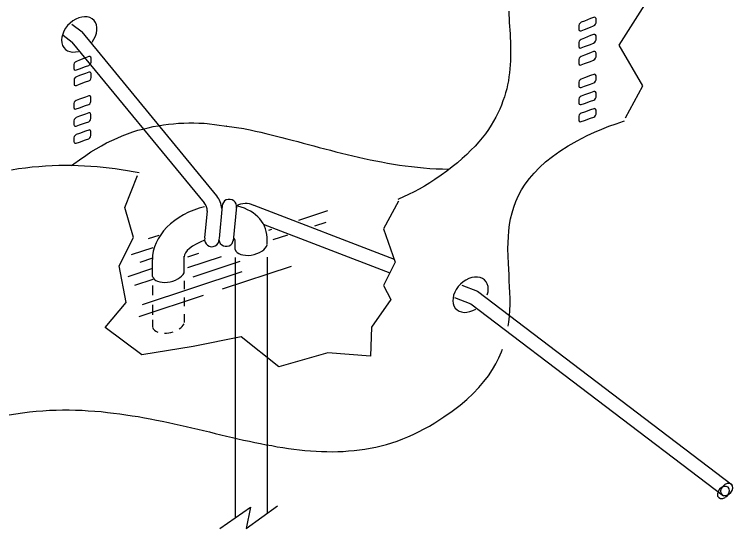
# Model space of a CAD drawing. Extents: x 638850 to 644908, y 297188 to 298900.
# Drawn here: x 639077 to 639137, y 297945.9 to 297988.8 of the extents above; entities that cross this region are included whole.
import ezdxf

# ---------------------------------------------------------------- set-up
doc = ezdxf.new("R2010")
doc.units = 0
for name, color, linetype in [('1', 7, 'Continuous'), ('16', 7, 'Continuous'), ('18', 7, 'Continuous'), ('2', 7, 'Continuous'), ('8', 7, 'Continuous')]:
    doc.layers.add(name, color=color, linetype=linetype)

msp = doc.modelspace()

# ---------------------------------------------------------------- linework, layer by layer
at = {"layer": '1'}
for p, q in [((639081.789, 297988.025), (639082.648, 297987.372)), ((639081.063, 297987.095), (639081.824, 297986.517)), ((639093.896, 297973.673), (639082.648, 297987.372)), ((639092.85, 297973.087), (639081.824, 297986.517)), ((639093.077, 297979.721), (639094.711, 297979.496)), ((639094.717, 297979.495), (639096.147, 297979.296)), ((639094.335, 297972.845), (639094.076, 297970.109)), ((639095.538, 297972.798), (639095.267, 297969.933)), ((639096.977, 297972.892), (639108.689, 297968.394)), ((639093.084, 297972.424), (639092.871, 297970.162)), ((639103.146, 297972.427), (639100.7, 297971.62)), ((639097.756, 297971.329), (639108.344, 297967.263)), ((639102.996, 297971.464), (639102.056, 297971.154)), ((639098.457, 297970.881), (639098.208, 297970.799)), ((639089.055, 297970.371), (639088.162, 297970.077)), ((639099.782, 297970.404), (639098.581, 297970.009)), ((639088.55, 297969.342), (639086.748, 297968.748)), ((639092.364, 297968.872), (639091.44, 297968.568)), ((639088.531, 297968.472), (639087.449, 297968.115)), ((639094.261, 297968.585), (639091.451, 297967.658)), ((639095.816, 297968.184), (639091.882, 297966.887)), ((639094.366, 297965.904), (639100.124, 297967.802)), ((639088.51, 297967.602), (639086.456, 297966.925)), ((639095.972, 297967.323), (639087.655, 297964.58)), ((639088.538, 297966.698), (639087.025, 297966.199)), ((639114.35, 297966.22), (639115.669, 297965.714)), ((639087.412, 297963.611), (639092.786, 297965.383)), ((639115.669, 297965.714), (639136.923, 297949.555)), ((639113.724, 297965.196), (639115.089, 297964.672)), ((639115.089, 297964.672), (639136.209, 297948.615))]:
    msp.add_line(p, q, dxfattribs=at)
for points in [[(639128.024, 297980.182), (639129.452, 297982.861), (639127.489, 297986.253), (639129.63, 297989.646), (639127.132, 297991.967), (639128.805, 297996.922), (639126.396, 297999.689)], [(639109.048, 297973.239), (639107.799, 297970.918), (639108.781, 297968.15), (639107.799, 297966.186), (639108.424, 297965.026), (639106.818, 297962.704), (639106.728, 297960.294), (639103.159, 297960.562), (639099.055, 297959.401), (639095.932, 297961.901), (639091.916, 297961.097), (639087.637, 297960.417), (639084.563, 297962.697), (639086.312, 297964.766), (639085.729, 297967.842), (639086.92, 297970.204), (639086.206, 297972.704), (639087.277, 297975.382)], [(639094.14, 297945.891), (639096.701, 297947.691), (639096.344, 297945.906), (639098.969, 297947.781)]]:
    msp.add_lwpolyline(points, dxfattribs=at)
for centre, radius, start, end in [((639094.028, 297974.542), 5, 82.08364, 82.15403), ((639092.156, 297972.381), 2.167, 6.54968, 36.60572), ((639092.125, 297972.461), 0.959, 356.02526, 42.17037), ((639094.93, 297972.79), 0.603, 350.3014, 175.87284), ((639096.288, 297971.47), 1.574, 64.11884, 119.02171), ((639093.47, 297970.032), 0.603, 168.88377, 1.78758), ((639094.673, 297970.063), 0.603, 169.2812, 355.46564)]:
    msp.add_arc(centre, radius, start, end, dxfattribs=at)
for centre, major_axis, ratio, start_param, end_param in [((639082.41, 297987.16), (-1.203, -1.196), 0.717222, 1.752201, 7.188854), ((639093.28, 297969.253), (-4.608, -1.682), 0.713231, 4.543628, 6.056249), ((639093.331, 297969.279), (-4.608, -1.682), 0.713231, 2.853846, 3.951227), ((639093.3, 297969.249), (-2.1, -0.766), 0.370673, 2.930775, 3.264545), ((639093.274, 297969.253), (-2.1, -0.766), 0.370673, 4.776617, 6.167062), ((639096.763, 297969.52), (1.339, 0.297), 0.56405, 3.165494, 6.008943), ((639089.857, 297967.266), (1.339, 0.297), 0.56405, 3.165494, 5.882854), ((639115.077, 297965.425), (-1.203, -1.196), 0.717222, 2.18443, 7.533439), ((639089.857, 297963.022), (1.339, 0.297), 0.56405, 5.310403, 5.882854), ((639089.857, 297963.022), (1.339, 0.297), 0.56405, 3.165494, 3.871239), ((639089.857, 297963.022), (1.339, 0.297), 0.56405, 4.328781, 4.878841), ((639136.469, 297949.155), (-0.416, -0.414), 0.717222, 1.264481, 7.533439), ((639136.195, 297948.913), (-0.416, -0.414), 0.717222, 1.264481, 7.533439)]:
    msp.add_ellipse(centre, major_axis=major_axis, ratio=ratio, start_param=start_param, end_param=end_param, dxfattribs=at)
at = {"layer": '16'}
for points in [[(639125.353, 297987.877), (639125.461, 297987.939), (639125.523, 297988.031), (639125.553, 297988.139), (639125.553, 297988.139), (639125.553, 297988.233), (639125.553, 297988.387), (639125.553, 297988.479), (639125.553, 297988.479), (639125.523, 297988.557), (639125.461, 297988.603), (639125.353, 297988.587), (639125.353, 297988.587), (639125.088, 297988.479), (639124.581, 297988.279), (639124.316, 297988.171), (639124.316, 297988.171), (639124.224, 297988.109), (639124.146, 297988.017), (639124.132, 297987.909), (639124.132, 297987.909), (639124.132, 297987.831), (639124.132, 297987.661), (639124.132, 297987.585), (639124.132, 297987.585), (639124.146, 297987.491), (639124.224, 297987.461), (639124.316, 297987.461), (639124.316, 297987.461), (639124.581, 297987.569), (639125.088, 297987.769), (639125.353, 297987.877), (639125.353, 297987.877), (639125.353, 297987.877)], [(639125.353, 297986.44), (639125.461, 297986.503), (639125.523, 297986.594), (639125.553, 297986.702), (639125.553, 297986.702), (639125.553, 297986.797), (639125.553, 297986.951), (639125.553, 297987.043), (639125.553, 297987.043), (639125.523, 297987.121), (639125.461, 297987.167), (639125.353, 297987.151), (639125.353, 297987.151), (639125.088, 297987.059), (639124.581, 297986.859), (639124.316, 297986.751), (639124.316, 297986.751), (639124.224, 297986.689), (639124.146, 297986.594), (639124.132, 297986.486), (639124.132, 297986.486), (639124.132, 297986.411), (639124.132, 297986.241), (639124.132, 297986.162), (639124.132, 297986.162), (639124.146, 297986.071), (639124.224, 297986.025), (639124.316, 297986.041), (639124.316, 297986.041), (639124.581, 297986.149), (639125.088, 297986.332), (639125.353, 297986.44), (639125.353, 297986.44), (639125.353, 297986.44)], [(639125.353, 297985.02), (639125.461, 297985.082), (639125.523, 297985.174), (639125.553, 297985.282), (639125.553, 297985.282), (639125.553, 297985.36), (639125.553, 297985.531), (639125.553, 297985.606), (639125.553, 297985.606), (639125.523, 297985.701), (639125.461, 297985.747), (639125.353, 297985.73), (639125.353, 297985.73), (639125.088, 297985.622), (639124.581, 297985.436), (639124.316, 297985.328), (639124.316, 297985.328), (639124.224, 297985.269), (639124.146, 297985.174), (639124.132, 297985.066), (639124.132, 297985.066), (639124.132, 297984.991), (639124.132, 297984.82), (639124.132, 297984.742), (639124.132, 297984.742), (639124.146, 297984.65), (639124.224, 297984.604), (639124.316, 297984.618), (639124.316, 297984.618), (639124.581, 297984.726), (639125.088, 297984.912), (639125.353, 297985.02), (639125.353, 297985.02), (639125.353, 297985.02)], [(639083.197, 297984.577), (639083.291, 297984.639), (639083.367, 297984.747), (639083.399, 297984.839), (639083.399, 297984.839), (639083.399, 297984.934), (639083.399, 297985.088), (639083.399, 297985.179), (639083.399, 297985.179), (639083.367, 297985.271), (639083.291, 297985.304), (639083.197, 297985.304), (639083.197, 297985.304), (639082.935, 297985.196), (639082.424, 297985.009), (639082.162, 297984.901), (639082.162, 297984.901), (639082.071, 297984.839), (639081.992, 297984.747), (639081.963, 297984.639), (639081.963, 297984.639), (639081.963, 297984.548), (639081.963, 297984.391), (639081.963, 297984.315), (639081.963, 297984.315), (639081.992, 297984.221), (639082.071, 297984.175), (639082.162, 297984.191), (639082.162, 297984.191), (639082.424, 297984.299), (639082.935, 297984.486), (639083.197, 297984.577), (639083.197, 297984.577), (639083.197, 297984.577)], [(639083.197, 297983.286), (639083.305, 297983.348), (639083.367, 297983.443), (639083.399, 297983.551), (639083.399, 297983.551), (639083.399, 297983.643), (639083.399, 297983.797), (639083.399, 297983.888), (639083.399, 297983.888), (639083.367, 297983.967), (639083.305, 297984.013), (639083.197, 297983.999), (639083.197, 297983.999), (639082.935, 297983.905), (639082.424, 297983.721), (639082.162, 297983.613), (639082.162, 297983.613), (639082.071, 297983.551), (639081.992, 297983.456), (639081.979, 297983.348), (639081.979, 297983.348), (639081.979, 297983.273), (639081.979, 297983.103), (639081.979, 297983.024), (639081.979, 297983.024), (639081.992, 297982.933), (639082.071, 297982.9), (639082.162, 297982.9), (639082.162, 297982.9), (639082.424, 297983.008), (639082.935, 297983.194), (639083.197, 297983.286), (639083.197, 297983.286), (639083.197, 297983.286)], [(639125.366, 297983.106), (639125.461, 297983.168), (639125.523, 297983.26), (639125.553, 297983.368), (639125.553, 297983.368), (639125.553, 297983.46), (639125.553, 297983.614), (639125.553, 297983.708), (639125.553, 297983.708), (639125.523, 297983.784), (639125.461, 297983.832), (639125.366, 297983.816), (639125.366, 297983.816), (639125.088, 297983.724), (639124.581, 297983.538), (639124.316, 297983.43), (639124.316, 297983.43), (639124.224, 297983.368), (639124.146, 297983.276), (639124.132, 297983.168), (639124.132, 297983.168), (639124.132, 297983.09), (639124.132, 297982.936), (639124.132, 297982.841), (639124.132, 297982.841), (639124.146, 297982.75), (639124.224, 297982.72), (639124.316, 297982.72), (639124.316, 297982.72), (639124.581, 297982.828), (639125.088, 297983.011), (639125.366, 297983.106), (639125.366, 297983.106), (639125.366, 297983.106)], [(639083.197, 297981.311), (639083.291, 297981.373), (639083.35, 297981.465), (639083.383, 297981.573), (639083.383, 297981.573), (639083.383, 297981.668), (639083.383, 297981.822), (639083.383, 297981.913), (639083.383, 297981.913), (639083.35, 297982.008), (639083.291, 297982.038), (639083.197, 297982.038), (639083.197, 297982.038), (639082.918, 297981.93), (639082.411, 297981.76), (639082.146, 297981.652), (639082.146, 297981.652), (639082.054, 297981.589), (639081.976, 297981.498), (639081.963, 297981.39), (639081.963, 297981.39), (639081.963, 297981.311), (639081.963, 297981.141), (639081.963, 297981.066), (639081.963, 297981.066), (639081.976, 297980.971), (639082.054, 297980.925), (639082.146, 297980.941), (639082.146, 297980.941), (639082.411, 297981.033), (639082.918, 297981.22), (639083.197, 297981.311), (639083.197, 297981.311), (639083.197, 297981.311)], [(639125.366, 297981.67), (639125.461, 297981.732), (639125.523, 297981.823), (639125.553, 297981.931), (639125.553, 297981.931), (639125.553, 297982.023), (639125.553, 297982.18), (639125.553, 297982.272), (639125.553, 297982.272), (639125.523, 297982.363), (639125.461, 297982.396), (639125.366, 297982.396), (639125.366, 297982.396), (639125.088, 297982.288), (639124.581, 297982.118), (639124.316, 297982.01), (639124.316, 297982.01), (639124.224, 297981.948), (639124.146, 297981.853), (639124.132, 297981.745), (639124.132, 297981.745), (639124.132, 297981.67), (639124.132, 297981.499), (639124.132, 297981.421), (639124.132, 297981.421), (639124.146, 297981.329), (639124.224, 297981.297), (639124.316, 297981.297), (639124.316, 297981.297), (639124.581, 297981.391), (639125.088, 297981.575), (639125.366, 297981.67), (639125.366, 297981.67), (639125.366, 297981.67)], [(639125.366, 297980.249), (639125.461, 297980.309), (639125.523, 297980.403), (639125.553, 297980.511), (639125.553, 297980.511), (639125.553, 297980.587), (639125.553, 297980.757), (639125.553, 297980.835), (639125.553, 297980.835), (639125.523, 297980.927), (639125.461, 297980.973), (639125.366, 297980.959), (639125.366, 297980.959), (639125.088, 297980.865), (639124.581, 297980.681), (639124.316, 297980.587), (639124.316, 297980.587), (639124.224, 297980.525), (639124.146, 297980.433), (639124.132, 297980.325), (639124.132, 297980.325), (639124.132, 297980.249), (639124.132, 297980.079), (639124.132, 297980.001), (639124.132, 297980.001), (639124.146, 297979.909), (639124.224, 297979.863), (639124.316, 297979.877), (639124.316, 297979.877), (639124.581, 297979.971), (639125.088, 297980.155), (639125.366, 297980.249), (639125.366, 297980.249), (639125.366, 297980.249)], [(639083.197, 297979.875), (639083.291, 297979.937), (639083.35, 297980.029), (639083.383, 297980.137), (639083.383, 297980.137), (639083.383, 297980.231), (639083.383, 297980.385), (639083.383, 297980.477), (639083.383, 297980.477), (639083.35, 297980.572), (639083.291, 297980.601), (639083.197, 297980.601), (639083.197, 297980.601), (639082.918, 297980.493), (639082.411, 297980.323), (639082.146, 297980.215), (639082.146, 297980.215), (639082.054, 297980.153), (639081.976, 297980.061), (639081.963, 297979.953), (639081.963, 297979.953), (639081.963, 297979.875), (639081.963, 297979.705), (639081.963, 297979.629), (639081.963, 297979.629), (639081.976, 297979.535), (639082.054, 297979.489), (639082.146, 297979.505), (639082.146, 297979.505), (639082.411, 297979.597), (639082.918, 297979.783), (639083.197, 297979.875), (639083.197, 297979.875), (639083.197, 297979.875)], [(639083.197, 297978.455), (639083.291, 297978.517), (639083.35, 297978.609), (639083.383, 297978.717), (639083.383, 297978.717), (639083.383, 297978.795), (639083.383, 297978.965), (639083.383, 297979.041), (639083.383, 297979.041), (639083.35, 297979.135), (639083.291, 297979.181), (639083.197, 297979.165), (639083.197, 297979.165), (639082.918, 297979.073), (639082.411, 297978.887), (639082.146, 297978.795), (639082.146, 297978.795), (639082.054, 297978.733), (639081.976, 297978.641), (639081.963, 297978.533), (639081.963, 297978.533), (639081.963, 297978.455), (639081.963, 297978.285), (639081.963, 297978.206), (639081.963, 297978.206), (639081.976, 297978.115), (639082.054, 297978.069), (639082.146, 297978.085), (639082.146, 297978.085), (639082.411, 297978.177), (639082.918, 297978.363), (639083.197, 297978.455), (639083.197, 297978.455), (639083.197, 297978.455)]]:
    msp.add_lwpolyline(points, dxfattribs=at)
at = {"layer": '18'}
for p, q in [((639082.632, 297982.776), (639082.632, 297982.776)), ((639082.632, 297980.73), (639082.632, 297980.73)), ((639095.412, 297968.53), (639095.412, 297946.787)), ((639098.09, 297968.557), (639098.09, 297947.159)), ((639091.156, 297966.594), (639091.156, 297965.878)), ((639088.521, 297966.196), (639088.521, 297965.374)), ((639091.156, 297965.188), (639091.156, 297964.472)), ((639088.521, 297964.578), (639088.521, 297963.755)), ((639091.156, 297963.809), (639091.156, 297963.1)), ((639088.521, 297963.331), (639088.521, 297962.729))]:
    msp.add_line(p, q, dxfattribs=at)
at = {"layer": '2'}
for p, q in [((639078.481, 297976.063), (639077.91, 297976)), ((639079.035, 297976.108), (639078.481, 297976.063)), ((639079.591, 297976.157), (639079.035, 297976.108)), ((639080.146, 297976.187), (639079.591, 297976.157)), ((639080.691, 297976.202), (639080.146, 297976.187)), ((639081.231, 297976.202), (639080.691, 297976.202)), ((639081.771, 297976.202), (639081.231, 297976.202)), ((639082.311, 297976.187), (639081.771, 297976.202)), ((639082.837, 297976.157), (639082.311, 297976.187)), ((639083.359, 297976.124), (639082.837, 297976.157)), ((639083.886, 297976.094), (639083.359, 297976.124)), ((639084.394, 297976.034), (639083.886, 297976.094)), ((639084.905, 297975.986), (639084.394, 297976.034)), ((639077.336, 297975.926), (639076.751, 297975.833)), ((639077.91, 297976), (639077.336, 297975.926)), ((639085.416, 297975.926), (639084.905, 297975.986)), ((639085.909, 297975.849), (639085.416, 297975.926)), ((639086.419, 297975.77), (639085.909, 297975.849)), ((639086.914, 297975.692), (639086.419, 297975.77)), ((639087.407, 297975.602), (639086.914, 297975.692)), ((639077.676, 297955.57), (639078.25, 297955.631)), ((639078.25, 297955.631), (639078.805, 297955.694)), ((639078.805, 297955.694), (639079.361, 297955.739)), ((639079.361, 297955.739), (639079.915, 297955.77)), ((639079.915, 297955.77), (639080.47, 297955.786)), ((639080.47, 297955.786), (639081.015, 297955.802)), ((639081.015, 297955.802), (639081.555, 297955.802)), ((639081.555, 297955.802), (639082.095, 297955.786)), ((639082.095, 297955.786), (639082.635, 297955.77)), ((639082.635, 297955.77), (639083.157, 297955.739)), ((639083.157, 297955.739), (639083.701, 297955.707)), ((639083.701, 297955.707), (639084.223, 297955.662)), ((639084.223, 297955.662), (639084.75, 297955.601)), ((639076.551, 297955.383), (639077.12, 297955.478)), ((639077.12, 297955.478), (639077.676, 297955.57))]:
    msp.add_line(p, q, dxfattribs=at)
for points in [[(639118.264, 297989.097), (639118.279, 297988.791), (639118.293, 297988.481), (639118.309, 297988.157), (639118.338, 297987.848), (639118.356, 297987.524), (639118.372, 297987.214), (639118.387, 297986.89), (639118.401, 297986.566), (639118.401, 297986.242), (639118.417, 297985.918), (639118.417, 297985.592), (639118.401, 297985.27), (639118.401, 297984.946), (639118.387, 297984.62), (639118.356, 297984.278), (639118.324, 297983.958), (639118.279, 297983.616), (639118.234, 297983.29), (639118.171, 297982.95), (639118.093, 297982.613), (639118, 297982.289), (639117.906, 297981.947), (639117.784, 297981.609), (639117.661, 297981.267), (639117.521, 297980.927), (639117.366, 297980.588), (639117.199, 297980.25), (639116.997, 297979.91), (639116.797, 297979.571), (639116.565, 297979.213), (639116.32, 297978.873), (639116.054, 297978.536), (639115.759, 297978.18), (639115.453, 297977.838), (639115.111, 297977.498), (639114.756, 297977.145), (639114.387, 297976.805), (639113.986, 297976.448), (639113.554, 297976.094), (639113.091, 297975.755), (639112.612, 297975.401), (639112.101, 297975.044), (639112.101, 297975.044), (639111.669, 297974.767), (639111.221, 297974.488), (639110.789, 297974.24), (639110.355, 297974.011), (639109.909, 297973.793), (639109.491, 297973.592), (639109.059, 297973.406), (639108.994, 297973.381)], [(639081.753, 297976.202), (639081.955, 297976.358), (639082.435, 297976.697), (639082.945, 297977.051), (639082.945, 297977.051), (639083.377, 297977.345), (639083.825, 297977.609), (639084.257, 297977.856), (639084.689, 297978.104), (639085.137, 297978.304), (639085.569, 297978.504), (639086.001, 297978.689), (639086.433, 297978.86), (639086.865, 297979.013), (639087.283, 297979.152), (639087.715, 297979.26), (639088.147, 297979.37), (639088.564, 297979.463), (639088.998, 297979.539), (639089.43, 297979.616), (639089.846, 297979.661), (639090.278, 297979.708), (639090.697, 297979.739), (639091.129, 297979.753), (639091.547, 297979.769), (639091.979, 297979.769), (639092.395, 297979.753), (639092.83, 297979.739), (639093.077, 297979.721)], [(639118.234, 297968.033), (639118.203, 297969.266), (639118.216, 297969.776), (639118.234, 297970.271), (639118.279, 297970.764), (639118.338, 297971.275), (639118.417, 297971.77), (639118.54, 297972.249), (639118.682, 297972.744), (639118.864, 297973.221), (639119.085, 297973.7), (639119.344, 297974.18), (639119.638, 297974.659), (639119.994, 297975.12), (639120.381, 297975.584), (639120.844, 297976.047), (639121.339, 297976.511), (639121.909, 297976.958), (639122.527, 297977.406), (639123.22, 297977.856), (639123.979, 297978.288), (639124.811, 297978.72), (639124.811, 297978.72), (639125.43, 297978.997), (639126.031, 297979.242), (639126.634, 297979.494), (639127.239, 297979.708), (639127.837, 297979.91), (639127.944, 297979.943)], [(639096.147, 297979.296), (639096.256, 297979.276), (639096.688, 297979.184), (639097.12, 297979.091), (639097.552, 297978.997), (639097.987, 297978.889), (639098.434, 297978.781), (639098.866, 297978.673), (639099.314, 297978.565), (639099.746, 297978.441), (639100.194, 297978.333), (639100.644, 297978.212), (639101.092, 297978.088), (639101.537, 297977.964), (639102.001, 297977.856), (639102.448, 297977.73), (639102.912, 297977.609), (639103.375, 297977.485), (639103.839, 297977.361), (639104.302, 297977.253), (639104.766, 297977.129), (639105.243, 297977.021), (639105.722, 297976.913), (639106.201, 297976.805), (639106.681, 297976.697), (639107.173, 297976.605), (639107.655, 297976.511), (639108.15, 297976.418), (639108.643, 297976.326), (639109.153, 297976.25), (639109.63, 297976.187), (639110.139, 297976.124), (639110.65, 297976.063), (639111.16, 297976.016), (639111.682, 297975.971), (639112.209, 297975.941), (639112.735, 297975.926), (639113.275, 297975.908), (639113.3, 297975.908)], [(639118.222, 297962.802), (639118.264, 297963.137), (639118.324, 297963.632), (639118.356, 297964.127), (639118.372, 297964.619), (639118.372, 297965.114), (639118.356, 297965.607), (639118.338, 297966.086), (639118.309, 297966.579), (639118.293, 297967.074), (639118.264, 297967.556), (639118.234, 297968.033)], [(639084.75, 297955.601), (639085.261, 297955.541), (639085.785, 297955.478), (639086.296, 297955.399), (639086.82, 297955.32), (639087.328, 297955.246), (639087.839, 297955.154), (639088.334, 297955.061), (639088.845, 297954.951), (639089.338, 297954.859), (639089.846, 297954.751), (639090.339, 297954.643), (639090.834, 297954.535), (639091.329, 297954.427), (639091.808, 297954.303), (639092.303, 297954.195), (639092.78, 297954.071), (639093.275, 297953.963), (639093.754, 297953.84), (639094.234, 297953.734), (639094.711, 297953.624), (639095.192, 297953.498), (639095.653, 297953.39), (639096.13, 297953.286), (639096.612, 297953.192), (639097.073, 297953.084), (639097.539, 297952.991), (639098.016, 297952.899), (639098.479, 297952.82), (639098.943, 297952.728), (639099.406, 297952.667), (639099.868, 297952.589), (639100.333, 297952.526), (639100.797, 297952.465), (639101.245, 297952.418), (639101.706, 297952.388), (639102.172, 297952.359), (639102.619, 297952.328), (639103.081, 297952.328), (639103.528, 297952.31), (639103.994, 297952.328), (639104.442, 297952.343), (639104.89, 297952.373), (639105.351, 297952.418), (639105.801, 297952.465), (639106.249, 297952.526), (639106.696, 297952.604), (639107.158, 297952.697), (639107.605, 297952.805), (639108.055, 297952.928), (639108.503, 297953.066), (639108.951, 297953.207), (639109.412, 297953.376), (639109.846, 297953.561), (639110.292, 297953.763), (639110.742, 297953.979), (639111.205, 297954.211), (639111.653, 297954.456), (639112.101, 297954.735), (639112.101, 297954.735), (639112.857, 297955.212), (639113.554, 297955.707), (639114.202, 297956.202), (639114.772, 297956.681), (639115.298, 297957.176), (639115.777, 297957.669), (639116.196, 297958.164), (639116.565, 297958.659), (639116.905, 297959.168), (639117.199, 297959.663), (639117.445, 297960.158), (639117.661, 297960.65), (639117.741, 297960.883)]]:
    msp.add_lwpolyline(points, dxfattribs=at)
at = {"layer": '8'}
for p, q in [((639095.412, 297969.21), (639095.412, 297969.836)), ((639098.09, 297969.615), (639098.09, 297969.959)), ((639088.521, 297966.943), (639088.521, 297968.354)), ((639091.156, 297967.228), (639091.156, 297968.637))]:
    msp.add_line(p, q, dxfattribs=at)

doc.saveas('drawing.dxf')
